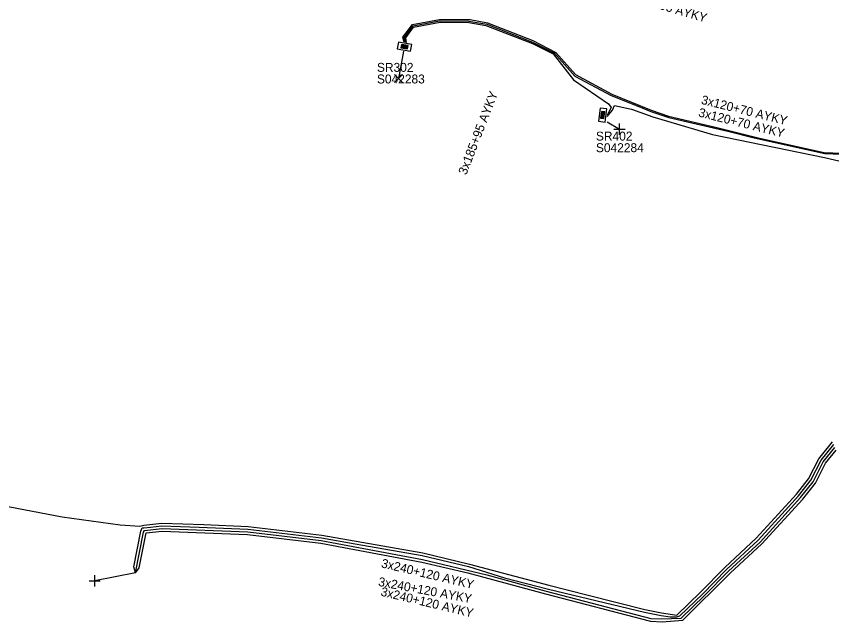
# Model space of a CAD drawing. Extents: x -748492 to -735633, y -1146251 to -1139940.
# Drawn here: x -736595.2 to -736504, y -1144963.3 to -1144895.6 of the extents above; entities that cross this region are included whole.
import ezdxf

# ---------------------------------------------------------------- set-up
doc = ezdxf.new("R2010")
doc.units = 0
for name, color, linetype in [('Vrstva 1', 7, 'Continuous'), ('Vrstva 28', 7, 'Continuous'), ('Vrstva 29', 7, 'Continuous'), ('Vrstva 30', 7, 'Continuous'), ('Vrstva 34', 7, 'Continuous'), ('Vrstva 5', 7, 'Continuous'), ('Vrstva 59', 7, 'Continuous'), ('Vrstva 6', 7, 'Continuous'), ('Vrstva 8', 7, 'Continuous')]:
    doc.layers.add(name, color=color, linetype=linetype)

# ---------------------------------------------------------------- blocks, each defined once
blk = doc.blocks.new('NN800')
at = {"layer": 'Vrstva 1'}
for points in [[(-0.442, 0.442), (0.442, -0.442)], [(-0.442, -0.442), (0.442, 0.442)]]:
    blk.add_lwpolyline(points, dxfattribs=at)
blk = doc.blocks.new('NN620')
at = {"layer": 'Vrstva 8'}
for points in [[(0.752, 0.004), (-0.748, 0.004)], [(-0.748, 0.004), (-0.748, -0.746)], [(0.752, -0.746), (0.752, 0.004)], [(-0.748, -0.746), (0.752, -0.746)], [(0.368, -0.18), (-0.376, -0.18)], [(-0.376, -0.18), (-0.376, -0.558)], [(-0.376, -0.558), (0.368, -0.558)], [(0.321, -0.227), (-0.329, -0.227)], [(-0.329, -0.227), (-0.329, -0.51)], [(-0.329, -0.51), (0.321, -0.51)], [(0.274, -0.274), (-0.281, -0.274)], [(-0.281, -0.274), (-0.281, -0.463)], [(-0.281, -0.463), (0.274, -0.463)], [(0.227, -0.321), (-0.234, -0.321)], [(-0.234, -0.321), (-0.234, -0.416)], [(-0.234, -0.416), (0.227, -0.416)], [(-0.193, -0.369), (0.185, -0.369)], [(0.227, -0.416), (0.227, -0.321)], [(0.274, -0.463), (0.274, -0.274)], [(0.321, -0.51), (0.321, -0.227)], [(0.368, -0.558), (0.368, -0.18)]]:
    blk.add_lwpolyline(points, dxfattribs=at)

msp = doc.modelspace()

# ---------------------------------------------------------------- linework, layer by layer
at = {"layer": 'Vrstva 5'}
for points in [[(-736551.853, -1144898.468), (-736552.006, -1144897.931), (-736550.927, -1144896.505), (-736547.901, -1144895.926), (-736546.205, -1144895.946), (-736544.452, -1144895.946), (-736542.544, -1144896.312), (-736537.475, -1144898.297), (-736534.874, -1144899.627), (-736532.696, -1144902.113), (-736528.63, -1144904.31), (-736524.235, -1144906.094), (-736522.266, -1144906.768), (-736516.858, -1144908.029), (-736512.262, -1144909.186), (-736504.851, -1144910.828), (-736502.881, -1144910.897)], [(-736551.725, -1144898.492), (-736551.829, -1144897.973), (-736550.85, -1144896.659), (-736547.901, -1144896.1), (-736544.606, -1144896.119), (-736542.621, -1144896.466), (-736537.495, -1144898.47), (-736535.047, -1144899.704), (-736532.773, -1144902.286), (-736528.688, -1144904.464), (-736525.585, -1144905.678), (-736524.253, -1144906.249), (-736522.249, -1144906.906), (-736515.631, -1144908.443), (-736512.712, -1144909.186), (-736504.799, -1144910.949), (-736502.933, -1144911.018)], [(-736551.597, -1144898.517), (-736551.68, -1144897.99), (-736550.79, -1144896.81), (-736547.82, -1144896.25), (-736544.63, -1144896.27), (-736542.72, -1144896.6), (-736537.49, -1144898.63), (-736535.19, -1144899.8), (-736532.91, -1144902.71), (-736529, -1144905.39), (-736528.71, -1144905.79), (-736529.143, -1144906.644)], [(-736529.159, -1144906.782), (-736528.549, -1144906.079), (-736528.339, -1144905.569), (-736526.419, -1144905.979), (-736524.039, -1144906.829), (-736517.359, -1144908.829), (-736504.829, -1144911.369), (-736500.509, -1144912.409), (-736496.909, -1144913.369), (-736491.689, -1144914.769), (-736487.949, -1144915.369), (-736482.609, -1144916.229), (-736480.229, -1144917.499), (-736479.329, -1144918.169), (-736479.479, -1144920.679), (-736479.65, -1144922.854)], [(-736597.77, -1144950.16), (-736590.1, -1144951.6), (-736583.62, -1144952.5), (-736581.418, -1144952.657), (-736580.968, -1144952.541), (-736578.956, -1144952.3), (-736574.28, -1144952.46), (-736569.308, -1144952.66), (-736561.064, -1144953.652), (-736549.78, -1144955.643), (-736544.56, -1144956.875), (-736535.68, -1144959.25), (-736531.27, -1144960.37), (-736524.921, -1144961.983), (-736523.054, -1144962.332), (-736521.34, -1144962.61), (-736518.697, -1144960.02), (-736515.994, -1144957.257), (-736512.46, -1144953.992), (-736507.953, -1144949.049), (-736506.611, -1144947.347), (-736505.47, -1144945.104), (-736503.936, -1144943.209)], [(-736581.922, -1144957.863), (-736582.1, -1144957.19), (-736581.305, -1144953.219), (-736581.17, -1144952.82), (-736580.961, -1144952.84), (-736580.22, -1144952.76), (-736578.944, -1144952.6), (-736574.77, -1144952.76), (-736569.332, -1144952.96), (-736561.108, -1144953.949), (-736557.34, -1144954.61), (-736549.84, -1144955.937), (-736544.64, -1144957.165), (-736540.61, -1144958.44), (-736535.72, -1144959.69), (-736524.979, -1144962.277), (-736523.106, -1144962.628), (-736522.1, -1144962.8), (-736521.34, -1144962.8), (-736520.996, -1144962.672), (-736518.486, -1144960.233), (-736515.785, -1144957.472), (-736512.247, -1144954.204), (-736507.724, -1144949.243), (-736506.357, -1144947.509), (-736505.217, -1144945.268), (-736503.799, -1144943.516)], [(-736581.922, -1144957.863), (-736581.015, -1144953.301), (-736580.896, -1144953.137), (-736578.932, -1144952.901), (-736569.356, -1144953.259), (-736561.144, -1144954.247), (-736549.815, -1144956.364), (-736542.62, -1144958.08), (-736535.971, -1144959.924), (-736524.245, -1144962.971), (-736523.02, -1144963.029), (-736520.866, -1144962.928), (-736518.274, -1144960.447), (-736515.575, -1144957.688), (-736512.033, -1144954.416), (-736507.496, -1144949.437), (-736506.103, -1144947.671), (-736504.963, -1144945.432), (-736503.661, -1144943.824)], [(-736581.922, -1144957.863), (-736581.51, -1144957.3), (-736580.725, -1144953.383), (-736578.92, -1144953.202), (-736569.38, -1144953.558), (-736561.18, -1144954.545), (-736549.885, -1144956.656), (-736544.744, -1144957.876), (-736536.054, -1144960.212), (-736524.295, -1144963.269), (-736523, -1144963.331), (-736520.659, -1144963.145), (-736515.366, -1144957.903), (-736511.82, -1144954.628), (-736507.267, -1144949.631), (-736505.849, -1144947.834), (-736504.71, -1144945.596), (-736503.524, -1144944.131)]]:
    msp.add_lwpolyline(points, dxfattribs=at)
at = {"layer": 'Vrstva 59'}
for points in [[(-736551.913, -1144899.484), (-736552.493, -1144902.55)], [(-736529.153, -1144907.404), (-736527.769, -1144908.214)], [(-736581.922, -1144957.863), (-736586.471, -1144958.759)]]:
    msp.add_lwpolyline(points, dxfattribs=at)

# ---------------------------------------------------------------- block references
at = {"layer": 'Vrstva 28'}
for p, rotation in [((-736551.749, -1144898.62), -10.710322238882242), ((-736529.28, -1144906.691), -97.92406116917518)]:
    msp.add_blockref('NN620', p, dxfattribs=dict(at, rotation=rotation))
at = {"layer": 'Vrstva 34'}
msp.add_blockref('NN800', (-736552.493, -1144902.55), dxfattribs=at)
at = {"layer": 'Vrstva 34', "rotation": 45}
for p in [(-736527.769, -1144908.214), (-736586.471, -1144958.759)]:
    msp.add_blockref('NN800', p, dxfattribs=at)

# ---------------------------------------------------------------- texts
at = {"layer": 'Vrstva 29'}
for s, p in [('S042283', (-736554.9, -1144903.1)), ('S042284', (-736530.4, -1144910.79))]:
    msp.add_text(s, height=1, dxfattribs=at).set_placement(p)
at = {"layer": 'Vrstva 30'}
for s, p in [('SR302', (-736554.9, -1144901.8)), ('SR402', (-736530.4, -1144909.49))]:
    msp.add_text(s, height=1, dxfattribs=at).set_placement(p)
at = {"layer": 'Vrstva 6'}
for s, rotation, p in [('3x185+95 AYKY', 343.751, (-736527.61, -1144893.521)), ('3x185+95 AYKY', 68.787, (-736544.904, -1144913.401)), ('3x120+70 AYKY', 345.88, (-736518.691, -1144905.369)), ('3x120+70 AYKY', 346.01, (-736519, -1144906.786)), ('3x240+120 AYKY', 346.65, (-736554.485, -1144957.236)), ('3x240+120 AYKY', 349.414, (-736554.802, -1144959.311)), ('3x240+120 AYKY', 346.586, (-736554.546, -1144960.406))]:
    msp.add_text(s, height=1, rotation=rotation, dxfattribs=at).set_placement(p)

doc.saveas('drawing.dxf')
